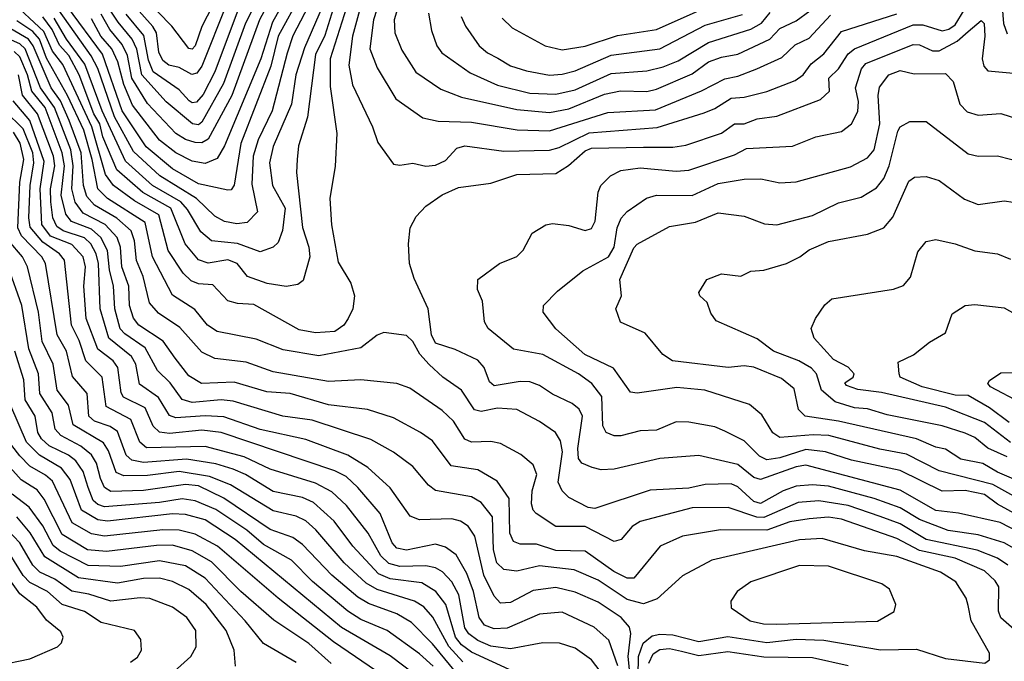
# Model space of a CAD drawing. Extents: x 1308313 to 1441400, y 959662 to 1036319.
# Tile 443 of 656: x 1377764 to 1380796, y 1022160 to 1024135. Entities that reach past the tile are written whole.
import ezdxf

# ---------------------------------------------------------------- set-up
doc = ezdxf.new("R2010")
doc.units = 0

msp = doc.modelspace()

# ---------------------------------------------------------------- linework, layer by layer
at = {"layer": '0CON10XD'}
for points in [[(1378753.3, 1024306.7), (1378641, 1024049), (1378614, 1023965), (1378600.8, 1023875), (1378544.5, 1023745), (1378533.1, 1023695), (1378542.2, 1023625), (1378582, 1023555), (1378573.8, 1023486.2), (1378560.3, 1023449.7), (1378544.8, 1023435.2), (1378505, 1023420.8), (1378435, 1023446.4), (1378355, 1023454.1), (1378322.3, 1023482.3), (1378281.2, 1023551.2), (1378260.4, 1023575), (1378172.7, 1023625), (1378090.1, 1023700.1), (1378017.9, 1023855), (1377965, 1023998), (1377908.8, 1024075), (1377870.4, 1024140.4)], [(1378540.6, 1024285), (1378459.7, 1024125), (1378391.7, 1023938.3), (1378325, 1023820.2), (1378315, 1023811.1), (1378296.7, 1023815), (1378215, 1023882.3), (1378140.2, 1023965), (1378124.9, 1024044.9), (1378110.8, 1024075), (1378067.5, 1024127.5), (1377990.3, 1024245)], [(1378572.2, 1024265), (1378502.8, 1024135), (1378417.8, 1023902.2), (1378345, 1023767.4), (1378325, 1023756.3), (1378305, 1023757.6), (1378275, 1023766.7), (1378245.1, 1023785.1), (1378157.6, 1023877.6), (1378109.1, 1023955), (1378095.9, 1024025), (1378079.3, 1024059.3), (1378041.6, 1024105), (1378015, 1024152.5)], [(1378405, 1024269.8), (1378325, 1024114.3), (1378305, 1024054.8), (1378295, 1024044.4), (1378285, 1024046.8), (1378232.3, 1024115), (1378145, 1024205.2)], [(1378777.6, 1024195), (1378720.3, 1024015), (1378719.8, 1023929.8), (1378740.3, 1023785), (1378735.8, 1023684.2), (1378718.9, 1023585), (1378724.1, 1023504.1), (1378745, 1023388.6), (1378784.2, 1023324.2), (1378795.4, 1023285), (1378790.4, 1023245), (1378775.3, 1023215), (1378762.2, 1023195), (1378735, 1023175.7), (1378675, 1023171.8), (1378625, 1023180.3), (1378485, 1023258.4), (1378435, 1023261.2), (1378405, 1023269.7), (1378358.8, 1023318.8), (1378315, 1023322.2), (1378291.8, 1023331.8), (1378267.9, 1023355), (1378221.4, 1023425), (1378192.2, 1023535), (1378117.9, 1023577.9), (1378053.5, 1023625), (1378028.8, 1023658.8), (1377986.3, 1023805), (1377897.2, 1023997.2), (1377865, 1024038.6), (1377838.7, 1024098.7), (1377735, 1024195.5)], [(1378665, 1024200.9), (1378605, 1024085.3), (1378588, 1024032), (1378541.4, 1023855), (1378498.5, 1023765), (1378482.7, 1023715), (1378479.1, 1023629.1), (1378496.6, 1023543.4), (1378465, 1023510.6), (1378432.8, 1023507.2), (1378395, 1023514.1), (1378365, 1023530.2), (1378308.5, 1023585), (1378195.5, 1023655), (1378115, 1023729.1), (1378056, 1023836), (1378004.6, 1023984.6), (1377984.4, 1024024.4), (1377884.8, 1024165)], [(1378628.8, 1024211.2), (1378560.4, 1024085), (1378537.7, 1023992.3), (1378445.6, 1023754.4), (1378425, 1023625.7), (1378415, 1023611.3), (1378405, 1023610.3), (1378315, 1023630.1), (1378235, 1023676.5), (1378154.1, 1023744.1), (1378079.8, 1023855), (1378018.7, 1024028.7), (1377911.1, 1024175)], [(1378580.8, 1024195), (1378542.3, 1024127.7), (1378506.3, 1024015), (1378395, 1023747.3), (1378371.8, 1023708.2), (1378335, 1023692.4), (1378295, 1023700), (1378245, 1023724.9), (1378194.8, 1023764.8), (1378111.7, 1023871.7), (1378085.3, 1023935.3), (1378066.1, 1024005), (1378048, 1024045), (1378014.3, 1024085), (1377985, 1024137.4)], [(1378873, 1024195), (1378853.4, 1024135), (1378842.8, 1024045), (1378865, 1023987.3), (1378922.1, 1023892.1), (1379005, 1023832.8), (1379052.7, 1023822.7), (1379155, 1023820), (1379296.3, 1023796.3), (1379395, 1023792.6), (1379575, 1023849.4), (1379722, 1023858), (1379863.3, 1023916.7), (1379935, 1023953.5), (1379975, 1023961), (1380034.3, 1023984.3), (1380111.3, 1024018.7), (1380151.7, 1024058.3), (1380195, 1024078.1), (1380260.4, 1024149.6)], [(1378935.2, 1024195), (1378917, 1024135), (1378918.8, 1024095), (1378941.3, 1024041.3), (1378983.7, 1023973.7), (1379060.9, 1023920.9), (1379125, 1023896.5), (1379295, 1023859.1), (1379395, 1023849.7), (1379455, 1023860.4), (1379565, 1023906), (1379614, 1023916), (1379695, 1023914.2), (1379725, 1023921.3), (1379835, 1023968.4), (1379885, 1024005.7), (1379925, 1024020.3), (1379975, 1024028.8), (1380073.4, 1024075), (1380105, 1024107.6), (1380155, 1024131.6), (1380197.5, 1024162.5)], [(1378734.5, 1024185), (1378703.3, 1024086.7), (1378675, 1024028), (1378650, 1023835), (1378622.8, 1023747.2), (1378618.4, 1023705), (1378617, 1023665), (1378635.1, 1023495.1), (1378654.1, 1023435), (1378657.4, 1023405), (1378637.1, 1023332.9), (1378620.3, 1023319.7), (1378585, 1023313.6), (1378526.7, 1023323.3), (1378465.4, 1023345), (1378433.6, 1023385), (1378405, 1023396.5), (1378345, 1023385.5), (1378315, 1023396), (1378274.2, 1023445), (1378230, 1023555), (1378142.9, 1023602.9), (1378063.5, 1023673.5), (1378020.4, 1023775), (1378011.1, 1023815), (1377992.9, 1023845), (1377946.9, 1023965), (1377915.2, 1024025), (1377887, 1024057), (1377864.1, 1024105), (1377835, 1024143.8)], [(1378439.8, 1024175), (1378364.7, 1023975), (1378329.6, 1023905), (1378308.7, 1023881.3), (1378295, 1023879.1), (1378285.7, 1023885), (1378255, 1023918.8), (1378175.4, 1023975), (1378160.8, 1024010.8), (1378146.7, 1024086.7), (1378092.2, 1024152.2)], [(1378402.1, 1024185), (1378325, 1023992.2), (1378309.5, 1023970.5), (1378293.9, 1023966.1), (1378255, 1023988.1), (1378223.8, 1023995), (1378205, 1024009.7), (1378192.9, 1024035), (1378185.1, 1024095), (1378174.5, 1024114.5), (1378115, 1024181.2)], [(1378813.7, 1024175), (1378789.2, 1024085), (1378777.2, 1023995), (1378788.7, 1023935), (1378850.9, 1023805), (1378867.1, 1023757.1), (1378915, 1023690.8), (1378935, 1023687.1), (1378975, 1023693.4), (1379015, 1023683.9), (1379045, 1023687.1), (1379075, 1023701.8), (1379110.1, 1023739.9), (1379135, 1023747.1), (1379255, 1023730.6), (1379395, 1023733.2), (1379425, 1023741.8), (1379517.3, 1023787.3), (1379726.9, 1023803.1), (1379871.6, 1023848.4), (1379905, 1023861.9), (1379955, 1023894.1), (1379995, 1023896.6), (1380065, 1023914), (1380151.9, 1023948.1), (1380176.7, 1023965), (1380200.9, 1023999.1), (1380240.1, 1024029.9), (1380295, 1024099.3), (1380465, 1024153.7)], [(1380844.6, 1022555.4), (1380782.7, 1022587.3), (1380655, 1022616.5), (1380585, 1022624), (1380475, 1022687.1), (1380185, 1022763.6), (1380155, 1022759.1), (1380045, 1022720.2), (1380025, 1022726.2), (1379975, 1022766.1), (1379855, 1022793.5), (1379735, 1022784.3), (1379595, 1022751.2), (1379555, 1022750), (1379526.5, 1022756.5), (1379495, 1022769.7), (1379484.6, 1022784.6), (1379483.1, 1022815), (1379496.8, 1022915), (1379486.8, 1022936.8), (1379465, 1022953.5), (1379405, 1022982.5), (1379365, 1023009.5), (1379335, 1023020.2), (1379305, 1023022), (1379225, 1023007.8), (1379210.6, 1023020.6), (1379194.4, 1023064.4), (1379175, 1023087.7), (1379105, 1023120.3), (1379045, 1023139.1), (1379032.2, 1023165), (1379021.6, 1023245), (1378978.6, 1023338.6), (1378964.4, 1023385), (1378961.3, 1023445), (1378967, 1023495), (1378985, 1023529.3), (1379015, 1023561.4), (1379065, 1023596.6), (1379115, 1023618.9), (1379215, 1023631.8), (1379295, 1023658.4), (1379415, 1023661.4), (1379454.1, 1023685.9), (1379505, 1023731.5), (1379525, 1023739.9), (1379685, 1023742.4), (1379775, 1023742.7), (1379815, 1023749.1), (1379925, 1023785.7), (1379965, 1023814.8), (1379995.2, 1023814.8), (1380035, 1023829.7), (1380095, 1023838.1), (1380230.3, 1023889.7), (1380257.5, 1023915), (1380255.2, 1023955), (1380285.6, 1023984.4), (1380315, 1024030.5), (1380334.4, 1024045.5), (1380515, 1024119), (1380545, 1024119.5), (1380605, 1024101.2), (1380625, 1024105.8), (1380645, 1024119.8), (1380672.6, 1024165)], [(1379249.9, 1024139.9), (1379280.6, 1024110.6), (1379381.9, 1024055), (1379435, 1024042.5), (1379505, 1024053.4), (1379605, 1024086.9), (1379725, 1024104.8), (1379875, 1024171.3)], [(1380788.2, 1024188.2), (1380793, 1024123), (1380805, 1024091.2)], [(1380833, 1022503), (1380795, 1022524.9), (1380715, 1022549.8), (1380623, 1022563), (1380535, 1022596.9), (1380475, 1022632.7), (1380395, 1022661.2), (1380255, 1022699.3), (1380205, 1022703.6), (1380155, 1022699.2), (1380115, 1022684.6), (1380045, 1022646.5), (1380025, 1022652.4), (1379975, 1022697.8), (1379955, 1022706.4), (1379875.2, 1022704.8), (1379825, 1022693.5), (1379705, 1022686.6), (1379535, 1022630.8), (1379515, 1022633.8), (1379455.5, 1022665), (1379434.8, 1022684.8), (1379422.2, 1022712.2), (1379435.1, 1022805.1), (1379429.1, 1022839.1), (1379413.8, 1022865), (1379365, 1022898.8), (1379295, 1022935.8), (1379235, 1022939.6), (1379185, 1022929.6), (1379165, 1022934.8), (1379124.5, 1022994.5), (1379067.5, 1023035), (1379025, 1023074.1), (1378996, 1023106), (1378975, 1023144.5), (1378955, 1023163.1), (1378885, 1023172.2), (1378865, 1023164.5), (1378814.8, 1023125.2), (1378685, 1023100.9), (1378575, 1023119.4), (1378492.2, 1023152.2), (1378372.7, 1023175), (1378342.9, 1023195), (1378303.3, 1023243.3), (1378235, 1023287.5), (1378172.9, 1023405), (1378151, 1023511), (1378034.8, 1023585), (1378004.6, 1023615), (1377987.6, 1023705), (1377961.4, 1023795), (1377911.4, 1023901.4), (1377846.4, 1024016.4), (1377824.9, 1024075), (1377805, 1024099.2), (1377755, 1024132.2)], [(1379023.1, 1024155), (1379031.9, 1024101.9), (1379048.4, 1024055), (1379063.5, 1024033.5), (1379151.7, 1023971.7), (1379235, 1023933.2), (1379335, 1023909.4), (1379415, 1023906), (1379475, 1023918.8), (1379585, 1023969.9), (1379695, 1023977.6), (1379745, 1023989.6), (1379791.2, 1024008.8), (1379885.5, 1024064.5), (1380015, 1024105.7), (1380048.1, 1024125), (1380075, 1024157.7)], [(1379123.8, 1024145), (1379136.5, 1024115), (1379179.4, 1024055), (1379205, 1024032.8), (1379236.7, 1024016.7), (1379275, 1023993.5), (1379325, 1023977.6), (1379395, 1023964.2), (1379435, 1023967.2), (1379475, 1023977.6), (1379585, 1024026.2), (1379735, 1024045.8), (1379875, 1024118.4), (1379989.3, 1024150.7)], [(1380881.5, 1022585), (1380775, 1022643.7), (1380735, 1022673.4), (1380675, 1022685.8), (1380604.2, 1022684.2), (1380475, 1022747.9), (1380325, 1022779.3), (1380245, 1022804.9), (1380185, 1022811.9), (1380105, 1022786.7), (1380065, 1022780.6), (1380042.1, 1022792.1), (1379995, 1022839.3), (1379935, 1022868.6), (1379905, 1022881.6), (1379825, 1022896.8), (1379785, 1022897.2), (1379725, 1022872.2), (1379675, 1022869.5), (1379615, 1022854.7), (1379594.8, 1022854.8), (1379570, 1022865), (1379559.8, 1022885), (1379556.2, 1022975), (1379525.9, 1023015.9), (1379484.6, 1023045), (1379374.5, 1023105), (1379285, 1023120.9), (1379206.9, 1023185), (1379195.4, 1023205), (1379188.7, 1023268.7), (1379174.2, 1023305), (1379174.5, 1023335.5), (1379241.2, 1023385), (1379295, 1023405.8), (1379314.5, 1023425.5), (1379341.7, 1023478.3), (1379384.1, 1023504.1), (1379405, 1023508.2), (1379455, 1023501.5), (1379505, 1023486.2), (1379525, 1023492.5), (1379535.9, 1023515), (1379545.3, 1023604.7), (1379553.1, 1023625), (1379582.9, 1023655), (1379615, 1023670.9), (1379675, 1023679.3), (1379785, 1023669.4), (1379825, 1023671.9), (1379965, 1023719.4), (1380001.6, 1023738.4), (1380143.8, 1023746.2), (1380215.8, 1023774.2), (1380295, 1023791.1), (1380325, 1023814.5), (1380345, 1023852.9), (1380346.5, 1023883.5), (1380337.9, 1023925), (1380356, 1023984), (1380369.3, 1024000.7), (1380515, 1024059.1), (1380535, 1024058.3), (1380575, 1024039), (1380595, 1024039.3), (1380650.5, 1024069.5), (1380685, 1024098.5), (1380725, 1024133.1), (1380733.8, 1024123.8), (1380736.2, 1024085), (1380728, 1024015), (1380732.5, 1023992.5), (1380745, 1023977.9), (1380835, 1023969.5)], [(1380806.2, 1022456.2), (1380775, 1022477.4), (1380712.5, 1022502.5), (1380555, 1022535.6), (1380475, 1022583.6), (1380414.1, 1022605.9), (1380315, 1022639.7), (1380225, 1022654.6), (1380160.9, 1022649.1), (1380055, 1022602.8), (1380033.9, 1022603.9), (1379946.1, 1022633.9), (1379835, 1022632.4), (1379675, 1022591.1), (1379650.3, 1022575), (1379616.5, 1022535), (1379595, 1022529.2), (1379505, 1022575.6), (1379415, 1022574.8), (1379354.8, 1022614.8), (1379345.2, 1022625.2), (1379340, 1022645), (1379342.4, 1022685), (1379356.5, 1022735), (1379345, 1022764.6), (1379307.1, 1022797.1), (1379245, 1022830.3), (1379215, 1022836.5), (1379155.2, 1022835.2), (1379135, 1022844), (1379099.5, 1022899.5), (1379065, 1022931.8), (1378965, 1023001.4), (1378925.6, 1023015.6), (1378815, 1023026.2), (1378715, 1023021.6), (1378545, 1023051.7), (1378461.5, 1023081.5), (1378365, 1023092.2), (1378325, 1023111.4), (1378257.4, 1023187.4), (1378191.7, 1023231.7), (1378164.1, 1023264.1), (1378144.6, 1023345), (1378123.9, 1023393.9), (1378118, 1023455), (1378107, 1023485), (1378063.8, 1023523.8), (1377994.2, 1023564.2), (1377971, 1023591), (1377960.2, 1023625), (1377953.2, 1023725), (1377916.8, 1023825), (1377890.2, 1023885), (1377860.8, 1023925), (1377805.5, 1024055), (1377791.8, 1024075), (1377737, 1024107)], [(1380925, 1022172.4), (1380785, 1022294.1), (1380777.6, 1022315), (1380779.1, 1022389.1), (1380768.1, 1022408.1), (1380735, 1022438.3), (1380645, 1022478), (1380535, 1022501.2), (1380465, 1022538.1), (1380295, 1022597.8), (1380255, 1022603.8), (1380195, 1022599.3), (1380135, 1022589.9), (1380065, 1022563.7), (1379922.5, 1022565), (1379805, 1022545.8), (1379736.7, 1022515), (1379655, 1022416.1), (1379635, 1022415.7), (1379593.2, 1022436.8), (1379505, 1022499.4), (1379415, 1022501.8), (1379355, 1022521.3), (1379305, 1022521.3), (1379285, 1022528.6), (1379273.5, 1022555), (1379271.3, 1022661.3), (1379234.7, 1022715), (1379175, 1022750), (1379092.3, 1022762.3), (1379035, 1022838.5), (1378998.5, 1022865), (1378915, 1022909.7), (1378835, 1022935.7), (1378715, 1022949.8), (1378596.9, 1022985), (1378525, 1022990.1), (1378425, 1023019.2), (1378324.3, 1023015), (1378285, 1023038.6), (1378243, 1023093), (1378205.8, 1023145.8), (1378130.9, 1023195), (1378115, 1023216), (1378101.9, 1023255), (1378100.5, 1023315), (1378078.6, 1023375), (1378075.1, 1023435), (1378064.4, 1023465), (1378027.3, 1023505), (1377959.6, 1023539.6), (1377935, 1023573.9), (1377924.9, 1023614.9), (1377929, 1023685), (1377921.6, 1023735), (1377871.9, 1023865), (1377828.8, 1023925), (1377781.1, 1024045), (1377765, 1024060.4), (1377720.1, 1024080.1)], [(1379668.3, 1022115), (1379669.2, 1022175), (1379683.9, 1022216.1), (1379711.4, 1022238.6), (1379735, 1022244), (1379775, 1022241.8), (1379855, 1022221.1), (1379945, 1022237.1), (1380065, 1022218.2), (1380155, 1022228.5), (1380240, 1022225), (1380415, 1022196), (1380525, 1022198.1), (1380615, 1022169.4), (1380735.7, 1022154.3), (1380750, 1022165), (1380750, 1022185), (1380694.1, 1022285), (1380685, 1022332.5), (1380678, 1022355), (1380646.7, 1022405), (1380599.6, 1022435), (1380465, 1022482.8), (1380365, 1022500.5), (1380235, 1022538.1), (1380165, 1022534.5), (1379895, 1022471.1), (1379805, 1022423.2), (1379727.3, 1022352.7), (1379685, 1022336.9), (1379635, 1022350.1), (1379545, 1022410.1), (1379471.4, 1022441.4), (1379365, 1022454.5), (1379295, 1022438), (1379255, 1022442.8), (1379233, 1022463), (1379223.2, 1022503.2), (1379220.4, 1022605), (1379185, 1022649.3), (1379155, 1022666.3), (1379045, 1022685.8), (1379022.5, 1022702.5), (1378975, 1022760), (1378915, 1022804.2), (1378845, 1022842.6), (1378665, 1022902.3), (1378574.7, 1022915.3), (1378421.2, 1022961.2), (1378385, 1022964.9), (1378295, 1022957), (1378265, 1022966.3), (1378227.1, 1023017.1), (1378188.7, 1023055), (1378150.2, 1023125), (1378087.9, 1023167.9), (1378074, 1023184), (1378057.6, 1023245), (1378053.3, 1023315), (1378040.4, 1023365), (1378034.8, 1023424.8), (1378014, 1023465), (1377985, 1023490.2), (1377924.1, 1023514.1), (1377906.1, 1023536.1), (1377891.6, 1023595), (1377902.3, 1023685), (1377895.1, 1023725), (1377842.9, 1023865), (1377801.6, 1023915), (1377788.6, 1023965), (1377765, 1024020.8), (1377747.6, 1024037.6)], [(1380321.8, 1023681.8), (1380375, 1023709.7), (1380395, 1023734.5), (1380412.9, 1023815), (1380407.8, 1023902.2), (1380412, 1023928), (1380440.5, 1023965), (1380475, 1023978.6), (1380518.2, 1023968.2), (1380615, 1023970), (1380638, 1023945), (1380659.1, 1023875), (1380681.6, 1023851.6), (1380715, 1023841.1), (1380785, 1023846.7), (1380871.2, 1023818.8)], [(1379652, 1022035), (1379637.5, 1022175), (1379645.5, 1022245.5), (1379642.3, 1022265), (1379616.3, 1022295), (1379545, 1022342.2), (1379475, 1022373.5), (1379415, 1022387.9), (1379345, 1022378.1), (1379275, 1022341.6), (1379245, 1022338.9), (1379225, 1022361.1), (1379192.8, 1022425), (1379165.9, 1022545.9), (1379145, 1022576.7), (1379121.5, 1022591.5), (1379095, 1022599), (1378995, 1022595.7), (1378966.9, 1022606.9), (1378905, 1022694.7), (1378836.6, 1022756.6), (1378774.4, 1022794.4), (1378645, 1022842.8), (1378505, 1022874), (1378392.5, 1022912.5), (1378335, 1022916), (1378245, 1022910), (1378225, 1022917.2), (1378192.1, 1022972.1), (1378133.1, 1023013.1), (1378121.4, 1023075), (1378108.3, 1023098.3), (1378039, 1023155), (1378012.2, 1023245), (1378007.1, 1023385), (1378000, 1023415), (1377983.1, 1023445), (1377964, 1023464), (1377898.1, 1023485), (1377878.9, 1023498.9), (1377866.5, 1023525), (1377860.4, 1023575), (1377859.3, 1023615), (1377872.2, 1023685), (1377867.9, 1023715), (1377818.6, 1023845), (1377773.2, 1023903.2), (1377760.4, 1023965)], [(1379606.3, 1022146.3), (1379578.4, 1022225), (1379532.9, 1022265), (1379435, 1022311.6), (1379365, 1022305.2), (1379265, 1022262.3), (1379225, 1022260.3), (1379195, 1022271.2), (1379179.2, 1022295), (1379161.1, 1022375), (1379140.9, 1022430.9), (1379108, 1022488), (1379075, 1022511.4), (1379045, 1022520.8), (1378955, 1022502.1), (1378925, 1022508.8), (1378911.2, 1022525), (1378874.4, 1022615), (1378805, 1022695.7), (1378769.2, 1022729.2), (1378735, 1022747), (1378385, 1022864.3), (1378325, 1022871.3), (1378225, 1022861.4), (1378195.1, 1022865.1), (1378175, 1022883.6), (1378150.4, 1022940.4), (1378083.5, 1022973.5), (1378076.4, 1022986.4), (1378066.3, 1023065), (1378052.2, 1023085), (1378005, 1023121.3), (1377969.4, 1023215), (1377962.1, 1023315), (1377966.4, 1023375), (1377959.3, 1023405), (1377925, 1023443.2), (1377859.4, 1023469.4), (1377832, 1023505), (1377827.3, 1023615), (1377839.1, 1023699.1), (1377795.4, 1023825), (1377744.1, 1023885)], [(1379568.1, 1022108.1), (1379525.1, 1022165.1), (1379475, 1022200.5), (1379426.4, 1022216.4), (1379375, 1022217.6), (1379275, 1022198.9), (1379215, 1022207.4), (1379174.6, 1022224.6), (1379147.2, 1022245), (1379135, 1022263.8), (1379116.2, 1022365), (1379095, 1022405.2), (1379065.6, 1022435.5), (1379045, 1022447.9), (1379014.6, 1022454.6), (1378935, 1022451.9), (1378901.3, 1022461.3), (1378875.9, 1022485), (1378837.4, 1022555), (1378770.3, 1022640.3), (1378725, 1022682), (1378675, 1022709.1), (1378535, 1022751.8), (1378455, 1022789.5), (1378335, 1022821.5), (1378155, 1022817), (1378134.5, 1022834.5), (1378106.2, 1022905), (1378030, 1022945), (1378018.4, 1023035), (1377967.7, 1023085), (1377947.6, 1023147.6), (1377924.1, 1023195), (1377901.8, 1023395), (1377886.8, 1023415), (1377835, 1023450.5), (1377796.7, 1023496.7), (1377792.4, 1023525), (1377796.2, 1023625), (1377807.8, 1023695), (1377804.2, 1023725), (1377775, 1023799.7), (1377718.1, 1023855)], [(1380899.2, 1022689.2), (1380775, 1022742), (1380729.2, 1022769.2), (1380662.3, 1022782.3), (1380615, 1022813), (1380585, 1022819.3), (1380525, 1022845.4), (1380285, 1022899.4), (1380182.9, 1022915), (1380162, 1022935), (1380148.6, 1022998.6), (1380110.3, 1023030.3), (1380025, 1023065.7), (1379995, 1023069.5), (1379945.2, 1023064.8), (1379774, 1023085), (1379744.4, 1023105), (1379690.5, 1023170.5), (1379614.6, 1023204.6), (1379599.6, 1023245), (1379616.7, 1023285), (1379612, 1023335), (1379655, 1023433.1), (1379665.4, 1023444.6), (1379765, 1023498.9), (1379845, 1023511.7), (1379915, 1023540.4), (1379995, 1023530.9), (1380057.2, 1023507.2), (1380095, 1023503.3), (1380205, 1023532.8), (1380285, 1023571.4), (1380355, 1023589.4), (1380402.5, 1023617.5), (1380425, 1023646.1), (1380441.1, 1023685), (1380467.7, 1023792.3), (1380475, 1023805.4), (1380505, 1023821.5), (1380555, 1023822.3), (1380685, 1023722.2), (1380715, 1023714.7), (1380775, 1023716.6), (1380855, 1023695.3)], [(1379285, 1022129.4), (1379155, 1022188.9), (1379125, 1022211.1), (1379106.3, 1022235), (1379075.9, 1022335), (1379046, 1022375), (1379002, 1022402), (1378904.6, 1022414.6), (1378869.1, 1022429.1), (1378789.6, 1022515), (1378732.1, 1022592.1), (1378668.8, 1022648.8), (1378635, 1022664), (1378545, 1022682.6), (1378460, 1022735), (1378421.5, 1022751.5), (1378367.8, 1022767.8), (1378277.8, 1022782.2), (1378145, 1022772.5), (1378109.1, 1022779.1), (1378091.9, 1022795), (1378065, 1022868.1), (1378043, 1022883), (1377995, 1022899.9), (1377977.3, 1022915), (1377972.1, 1022985), (1377927.3, 1023037.3), (1377908, 1023115), (1377879.5, 1023165), (1377843.4, 1023385), (1377831.9, 1023405), (1377770, 1023470), (1377758.3, 1023495), (1377764.9, 1023635), (1377777, 1023705), (1377765.9, 1023755), (1377745, 1023788.8)], [(1380917.7, 1022617.7), (1380760.5, 1022705), (1380595, 1022746.9), (1380495, 1022797.6), (1380412.8, 1022812.8), (1380255.1, 1022855.1), (1380207.4, 1022857.4), (1380105, 1022849.3), (1380083.1, 1022863.1), (1380049, 1022919), (1380011.2, 1022951.2), (1379873.8, 1022995), (1379787.4, 1023002.6), (1379665.3, 1022985.3), (1379645, 1022989.1), (1379592.5, 1023062.5), (1379504, 1023105), (1379415, 1023183.8), (1379375.8, 1023235), (1379377.1, 1023255), (1379420.5, 1023299.5), (1379497.9, 1023362.1), (1379577, 1023405), (1379595, 1023434.6), (1379603.9, 1023495), (1379616.2, 1023523.8), (1379635, 1023545.3), (1379694, 1023586), (1379725.2, 1023594.8), (1379835, 1023594.4), (1379915, 1023631.1), (1379994.7, 1023644.7), (1380045.8, 1023645.7), (1380105, 1023633.5), (1380155, 1023635.9), (1380321.8, 1023681.8)], [(1380805, 1022789.2), (1380745, 1022816.5), (1380705, 1022849.3), (1380675, 1022862.9), (1380605, 1022885.5), (1380435, 1022918.7), (1380375, 1022937.3), (1380335, 1022940.3), (1380275, 1022958.9), (1380233.3, 1022995), (1380217.3, 1023045), (1380202.5, 1023062.5), (1380163.4, 1023085), (1380085.4, 1023115.4), (1380035, 1023152.4), (1379908.5, 1023208.5), (1379892, 1023232), (1379881.4, 1023265), (1379858.6, 1023285), (1379855.7, 1023295), (1379880, 1023335), (1379925, 1023352.5), (1379985, 1023346.2), (1380015, 1023360.9), (1380055, 1023363.9), (1380125, 1023384.7), (1380166.4, 1023405), (1380195, 1023426.4), (1380255, 1023452.5), (1380375, 1023475.4), (1380425, 1023494.7), (1380452.5, 1023527.5), (1380501.7, 1023638.3), (1380519.6, 1023650.4), (1380555, 1023652.5), (1380595, 1023640.5), (1380673.1, 1023583.1), (1380715, 1023566.8), (1380795, 1023577.5), (1380823.5, 1023573.5)], [(1379128.7, 1022158.7), (1379085.4, 1022205.4), (1379036.3, 1022296.3), (1379008.3, 1022328.3), (1378980, 1022345), (1378865, 1022381.7), (1378831.3, 1022401.3), (1378763.2, 1022463.2), (1378676, 1022565), (1378645, 1022592.9), (1378615, 1022607.3), (1378545, 1022623.9), (1378413.3, 1022703.2), (1378349, 1022729), (1378255.3, 1022744.7), (1378157.5, 1022732.5), (1378085, 1022730.7), (1378061.6, 1022741.6), (1378037.9, 1022807.9), (1378022.7, 1022832.7), (1377928.5, 1022888.5), (1377915, 1022949.2), (1377879.2, 1022995), (1377867, 1023075), (1377833.7, 1023145), (1377822.2, 1023235), (1377787.8, 1023375), (1377773.2, 1023405), (1377730.6, 1023455)], [(1380815, 1022833.4), (1380735, 1022895.5), (1380615, 1022942.8), (1380417.5, 1022987.5), (1380345, 1022996.6), (1380309.7, 1023009.7), (1380305, 1023017.1), (1380330.6, 1023035), (1380333.3, 1023045), (1380315, 1023065.5), (1380269.5, 1023089.5), (1380210, 1023155), (1380201.2, 1023185), (1380214.7, 1023215.3), (1380242.9, 1023257.1), (1380265, 1023275.6), (1380455, 1023305.4), (1380485, 1023317.5), (1380506.7, 1023343.2), (1380529.8, 1023420.2), (1380555, 1023452.2), (1380585, 1023458.5), (1380645, 1023445.4), (1380705, 1023423.3), (1380775, 1023414), (1380815, 1023397.7)], [(1379111.6, 1022121.6), (1379035, 1022213.8), (1378970.1, 1022280.1), (1378925, 1022306.7), (1378837.9, 1022337.9), (1378805, 1022357.7), (1378725.2, 1022425), (1378635, 1022519.4), (1378605, 1022541.5), (1378535, 1022566.3), (1378392.6, 1022662.6), (1378315, 1022700.1), (1378275, 1022704.3), (1378145, 1022686.2), (1378045, 1022683.3), (1378025.5, 1022695.5), (1378012.9, 1022722.9), (1378000.3, 1022770.3), (1377985.4, 1022795.4), (1377953, 1022823), (1377891, 1022855), (1377873, 1022875), (1377864.6, 1022925), (1377825.9, 1022985), (1377822.4, 1023045), (1377792, 1023122), (1377770.7, 1023255), (1377728.9, 1023375)], [(1380811.1, 1022895), (1380750.1, 1022940.1), (1380685, 1022978.5), (1380645, 1022979.7), (1380542.7, 1023005), (1380475, 1023034.8), (1380472.1, 1023045), (1380469.4, 1023080.6), (1380516.6, 1023103.4), (1380565, 1023143.1), (1380615, 1023171.2), (1380635, 1023230), (1380675, 1023255.6), (1380705, 1023258.5), (1380795, 1023248.8), (1380945, 1023164.5)], [(1379037, 1022145), (1378995, 1022183.4), (1378895.9, 1022255), (1378815, 1022289.4), (1378775, 1022314.5), (1378666.1, 1022406.1), (1378601.5, 1022471.5), (1378515, 1022520.3), (1378463.6, 1022563.6), (1378368, 1022628), (1378305, 1022654.4), (1378265, 1022660.8), (1378195, 1022649), (1378025, 1022636.1), (1378005, 1022642.5), (1377990.9, 1022655), (1377975, 1022695.4), (1377959.4, 1022745), (1377937.2, 1022777.2), (1377914.8, 1022794.8), (1377855, 1022823.9), (1377831.1, 1022845), (1377819.9, 1022865), (1377812.1, 1022915), (1377781.3, 1022965), (1377776.8, 1023026.8), (1377749.5, 1023115)], [(1380846.2, 1022956.2), (1380753.1, 1023005), (1380745.5, 1023015), (1380750.6, 1023025), (1380785, 1023048.5), (1380865, 1023048.8)], [(1378985, 1022116.9), (1378905, 1022177.4), (1378755, 1022264.8), (1378427.6, 1022535), (1378335, 1022596.1), (1378275, 1022612.4), (1378235, 1022613.9), (1378035, 1022592), (1378005, 1022595.8), (1377955, 1022626), (1377919.7, 1022719.7), (1377892.6, 1022755), (1377824.9, 1022794.9), (1377785.1, 1022835), (1377736.8, 1022946.8)], [(1378885.2, 1022115), (1378730.5, 1022220.5), (1378560, 1022355), (1378373.4, 1022515), (1378305, 1022551.7), (1378255, 1022563.9), (1378205, 1022564.9), (1378025, 1022545.8), (1377985, 1022553.1), (1377926.3, 1022586.3), (1377865, 1022714.8), (1377843.7, 1022733.7), (1377795, 1022760.6), (1377765, 1022793.2), (1377740.5, 1022825)], [(1378723.5, 1022153.5), (1378655, 1022214.8), (1378547, 1022287), (1378444.9, 1022374.9), (1378355, 1022466.4), (1378295, 1022500.8), (1378235, 1022517.6), (1378185, 1022517), (1378031.5, 1022498.5), (1377973.5, 1022503.5), (1377895, 1022550.4), (1377839.2, 1022659.2), (1377817.6, 1022687.6), (1377799.4, 1022699.4), (1377769.1, 1022719.1), (1377700.4, 1022795)], [(1378615, 1022156.9), (1378515, 1022215.3), (1378458.1, 1022285), (1378335, 1022416.2), (1378275, 1022454.3), (1378195, 1022470), (1378075, 1022452.4), (1377975, 1022455.6), (1377889.2, 1022499.2), (1377867.1, 1022517.1), (1377835, 1022577.7), (1377793.6, 1022635), (1377741.5, 1022675)], [(1378429.2, 1022145), (1378424.8, 1022195), (1378400.4, 1022255), (1378338, 1022335), (1378285, 1022381.5), (1378235, 1022406.1), (1378195, 1022415.8), (1378145, 1022415.1), (1378065, 1022400.9), (1377945, 1022417), (1377841.6, 1022481.6), (1377796, 1022556), (1377755.1, 1022605.1)], [(1378229.9, 1022120.1), (1378290.9, 1022175), (1378307.7, 1022205), (1378306.9, 1022255), (1378279.3, 1022295), (1378235, 1022326.8), (1378165, 1022353.6), (1378135, 1022355.8), (1378045, 1022345.8), (1377977.4, 1022367.4), (1377925, 1022376.1), (1377872.7, 1022412.7), (1377826.5, 1022435), (1377805, 1022456.3), (1377764.3, 1022525), (1377725.6, 1022565.6)], [(1377695, 1022147.5), (1377795, 1022168.4), (1377880.6, 1022205), (1377893.1, 1022216.9), (1377898.5, 1022235), (1377890.8, 1022250.8), (1377847.1, 1022287.1), (1377816.6, 1022326.6), (1377765, 1022367.6), (1377694.5, 1022464.5)], [(1378105, 1022157.3), (1378127.2, 1022172.8), (1378138.8, 1022195), (1378137.6, 1022227.6), (1378117.5, 1022255), (1378015, 1022280), (1377963.5, 1022313.5), (1377895, 1022335.2), (1377850.2, 1022375), (1377795, 1022402.8), (1377774.5, 1022424.5), (1377735, 1022488.6)], [(1380095, 1022274.8), (1380405, 1022284.2), (1380456.7, 1022313.3), (1380461.9, 1022335), (1380442.2, 1022382.2), (1380418.9, 1022398.9), (1380255, 1022452.8), (1380164.8, 1022455.2), (1380015, 1022405.4), (1379973.1, 1022375), (1379954.3, 1022345), (1379954.6, 1022324.6), (1380013.3, 1022285), (1380054.2, 1022275.8), (1380095, 1022274.8)], [(1379701.8, 1022155), (1379715, 1022183.6), (1379735, 1022196.9), (1379765, 1022199.3), (1379801.5, 1022191.5), (1379855, 1022178.3), (1379945, 1022190.4), (1380055, 1022174), (1380205, 1022172.3), (1380315, 1022147.1)]]:
    msp.add_lwpolyline(points, dxfattribs=at)

doc.saveas('drawing.dxf')
